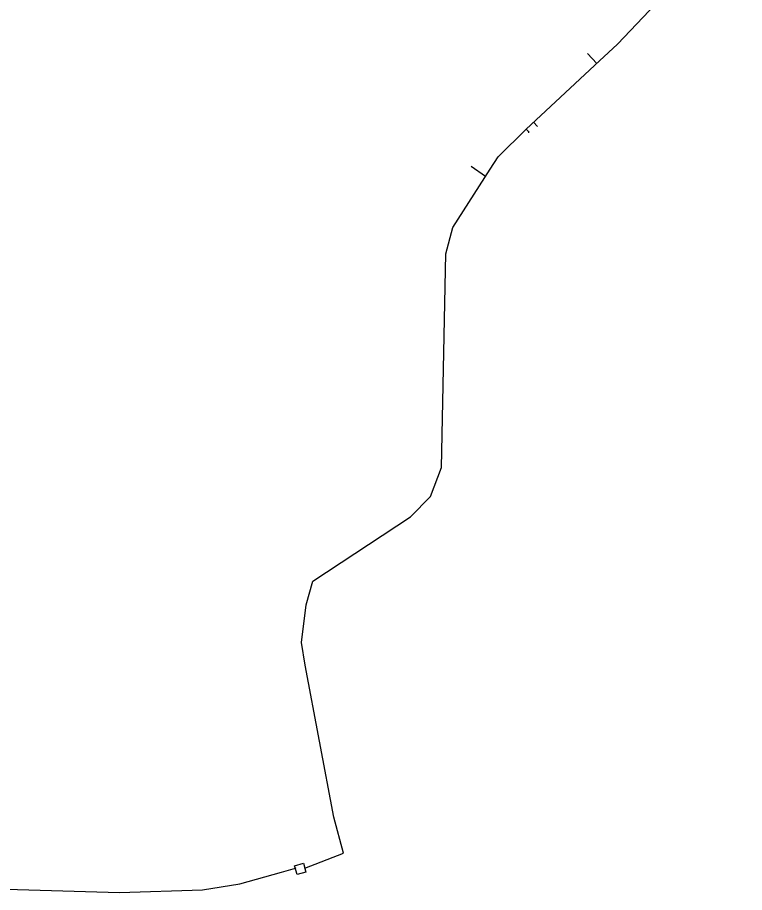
# Model space of a CAD drawing. Extents: x -548873 to -538270, y -1201997 to -1192514.
# Drawn here: x -544101.4 to -543890.1, y -1197722.8 to -1197468.5 of the extents above; entities that cross this region are included whole.
import ezdxf

# ---------------------------------------------------------------- set-up
doc = ezdxf.new("R2010")
doc.units = 0
for name, color, linetype in [('KN_HRAN_STÁTNÍ', 7, 'Continuous'), ('KN_PARC_Č', 7, 'Continuous'), ('KN_VKP_HRAN_SPORNÁ', 7, 'Continuous'), ('PK_HRAN_SPORNÁ', 7, 'Continuous'), ('PK_PARC_Čv', 7, 'Continuous'), ('Vrstva 29', 7, 'Continuous')]:
    doc.layers.add(name, color=color, linetype=linetype)

# ---------------------------------------------------------------- blocks, each defined once
blk = doc.blocks.new('160')
at = {"layer": 'KN_HRAN_STÁTNÍ'}
blk.add_circle((0, 0), 0.0458, dxfattribs=at)

msp = doc.modelspace()

# ---------------------------------------------------------------- linework, layer by layer
at = {"layer": 'KN_PARC_Č'}
for points in [[(-543933.053, -1197481.899), (-543935.789, -1197478.98)], [(-543953.587, -1197500.983), (-543953.369, -1197501.191), (-543952.694, -1197501.837)], [(-543951.457, -1197499.003), (-543950.309, -1197500.188)], [(-543952.98, -1197501.563), (-543952.936, -1197502.038)], [(-543965.418, -1197514.704), (-543969.538, -1197511.872)]]:
    msp.add_lwpolyline(points, dxfattribs=at)
at = {"layer": 'KN_VKP_HRAN_SPORNÁ'}
msp.add_lwpolyline([(-544017.951, -1197715.704), (-544006.686, -1197711.336), (-544009.506, -1197700.894), (-544017.816, -1197656.755), (-544018.881, -1197650.179), (-544017.55, -1197639.208), (-544015.602, -1197632.341), (-543987.259, -1197613.611), (-543981.415, -1197607.764), (-543978.251, -1197599.244), (-543976.944, -1197537.186), (-543974.907, -1197529.523), (-543964.09, -1197512.63), (-543961.754, -1197508.983), (-543953.587, -1197500.983), (-543932.244, -1197481.147), (-543927.04, -1197476.31), (-543890.14, -1197437.372)], dxfattribs=at)
at = {"layer": 'PK_HRAN_SPORNÁ'}
msp.add_lwpolyline([(-544154.87, -1197719.9), (-544101.42, -1197721.89), (-544071.79, -1197722.77), (-544047.69, -1197721.95), (-544036.804, -1197720.229), (-544024.67, -1197716.89), (-544020.66, -1197715.68)], dxfattribs=at)
at = {"layer": 'PK_PARC_Čv'}
msp.add_lwpolyline([(-544020.9, -1197715.02), (-544018.32, -1197714.29), (-544017.65, -1197716.86), (-544020.2, -1197717.55), (-544020.9, -1197715.02)], dxfattribs=at)

# ---------------------------------------------------------------- block references
at = {"layer": 'Vrstva 29'}
for p, xscale, yscale, rotation in [((-544020.66, -1197715.68), 1.035124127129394, 1.0351241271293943, 22.503654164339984), ((-544017.951, -1197715.704), 1.025136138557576, 1.025136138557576, -154.7492415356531)]:
    msp.add_blockref('160', p, dxfattribs=dict(at, xscale=xscale, yscale=yscale, rotation=rotation))

doc.saveas('drawing.dxf')
